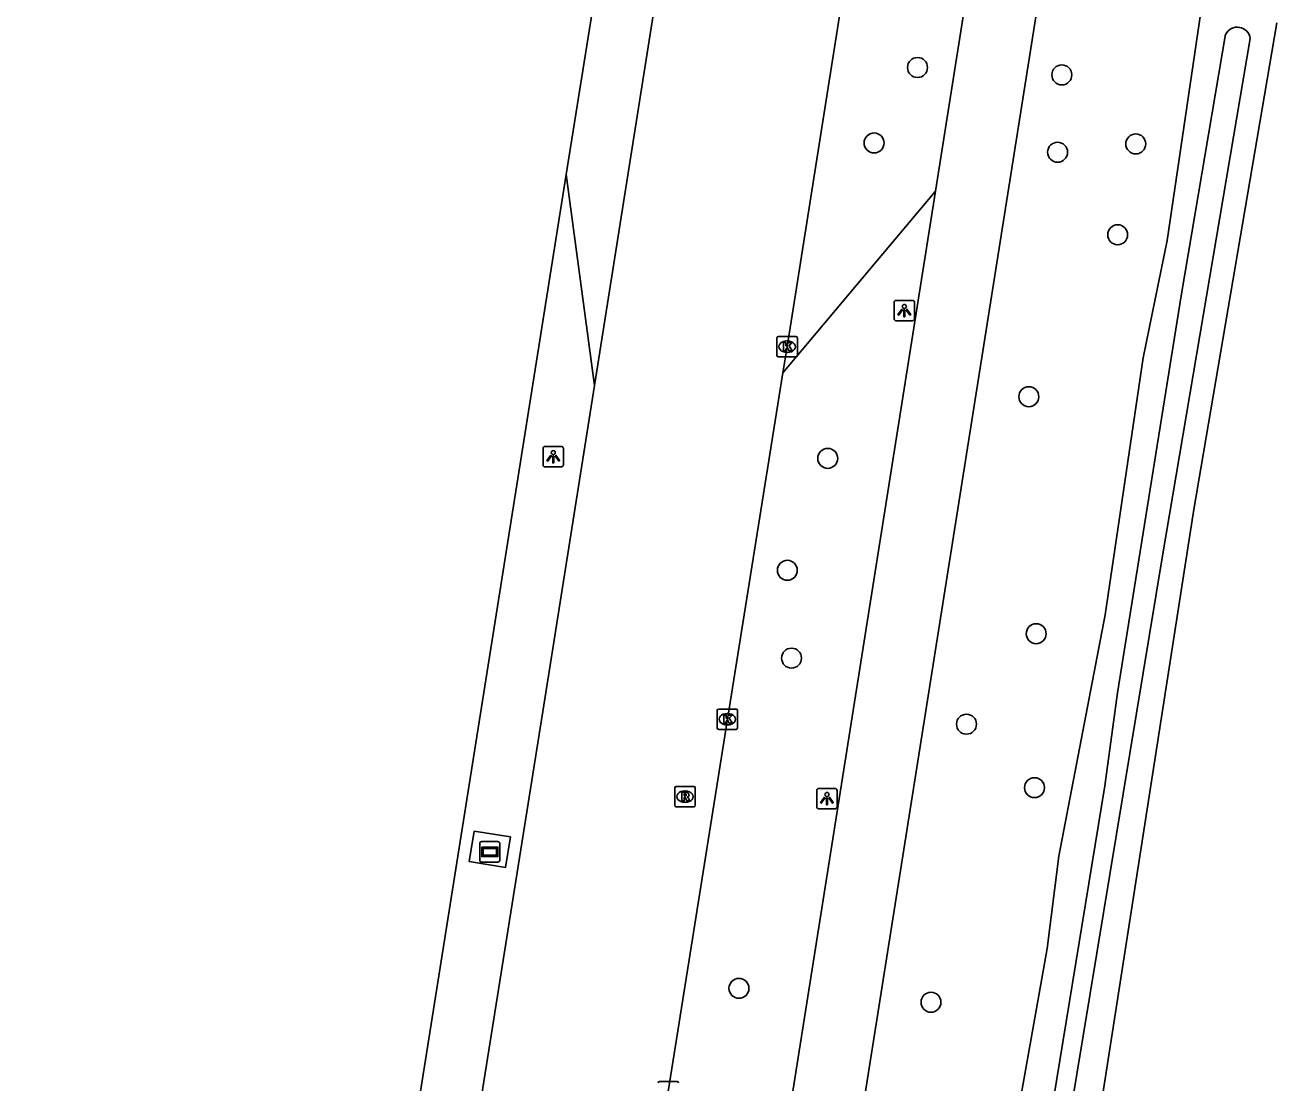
# Model space of a CAD drawing. Extents: x 160203 to 161526, y 379529 to 381797.
# Drawn here: x 160330.3 to 160391.6, y 380551.5 to 380603.3 of the extents above; entities that cross this region are included whole.
import ezdxf

# ---------------------------------------------------------------- set-up
doc = ezdxf.new("R2010")
doc.units = 0
for name, color, linetype in [('IMGEO_Berm_groen', 7, 'Continuous'), ('IMGEO_Boom', 7, 'Continuous'), ('IMGEO_Fietspad_gesloten', 7, 'Continuous'), ('IMGEO_Grasland_agrarisch', 7, 'Continuous'), ('IMGEO_Kolk', 7, 'Continuous'), ('IMGEO_Lichtpunt', 7, 'Continuous'), ('IMGEO_Reclamebord', 7, 'Continuous'), ('IMGEO_Rijbaan_regionaal_gesloten', 7, 'Continuous'), ('IMGEO_Rioolput', 7, 'Continuous'), ('IMGEO_Voetpad_open', 7, 'Continuous'), ('IMGEO_Waterloop', 7, 'Continuous')]:
    doc.layers.add(name, color=color, linetype=linetype)

msp = doc.modelspace()

# ---------------------------------------------------------------- linework, layer by layer
at = {"layer": 'IMGEO_Berm_groen'}
for points in [[(160352.684, 380385.815), (160356.287, 380408.516), (160361.612, 380442.808), (160363.62, 380454.848), (160364.253, 380457.684), (160365.385, 380465.491), (160366.679, 380472.607), (160367.782, 380480.751), (160370.802, 380500), (160371.249, 380502.852), (160372.818, 380512.852), (160374.702, 380524.857), (160374.72, 380524.951), (160376.133, 380532.248), (160378.196, 380546.027), (160380.328, 380558.075), (160380.897, 380562.583), (160383.168, 380574.421), (160385.043, 380587.001), (160386.211, 380592.747), (160387.862, 380603.942)], [(160358.163, 380585.647), (160356.772, 380595.979)], [(160374.855, 380595.163), (160367.388, 380586.261)]]:
    msp.add_lwpolyline(points, dxfattribs=at)
at = {"layer": 'IMGEO_Boom'}
for centre in [(160373.981, 380601.225), (160381.053, 380600.863), (160371.855, 380597.528), (160380.844, 380597.074), (160384.674, 380597.482), (160383.787, 380593.031), (160379.434, 380585.098), (160369.584, 380582.077), (160367.605, 380576.594), (160379.797, 380573.489), (160367.811, 380572.293), (160376.381, 380569.055), (160379.713, 380565.947), (160365.235, 380556.117), (160374.642, 380555.436)]:
    msp.add_circle(centre, 0.489, dxfattribs=at)
at = {"layer": 'IMGEO_Fietspad_gesloten'}
for points in [[(160376.723, 380606.946), (160374.855, 380595.163)], [(160380.205, 380606.406), (160371.189, 380549.526), (160367.433, 380526.109), (160363.246, 380500), (160361.784, 380490.887), (160355.339, 380450.611)], [(160374.855, 380595.163), (160367.706, 380550.056), (160363.967, 380526.659), (160359.706, 380500), (160358.293, 380491.158), (160351.85, 380450.983)]]:
    msp.add_lwpolyline(points, dxfattribs=at)
at = {"layer": 'IMGEO_Grasland_agrarisch'}
msp.add_lwpolyline([(160391.591, 380603.409), (160387.523, 380579.574), (160379.296, 380526.737), (160378.851, 380524.294), (160377.634, 380517.623), (160376.818, 380512.224), (160375.308, 380502.238), (160374.97, 380500), (160372.848, 380488.626), (160370.146, 380472.104), (160369.369, 380465.742), (160366.989, 380450.176), (160364.586, 380436.343), (160363.043, 380425.732), (160361.825, 380419.072), (160360.362, 380409.1), (160358.765, 380400.008), (160356.87, 380389.591), (160356.183, 380385.289)], dxfattribs=at)
at = {"layer": 'IMGEO_Kolk'}
for p, q in [((160367.095, 380587.122), (160367.095, 380587.974)), ((160367.17, 380588.048), (160368.022, 380588.048)), ((160367.583, 380587.828), (160367.608, 380587.828)), ((160368.096, 380587.974), (160368.096, 380587.122)), ((160367.606, 380587.268), (160367.581, 380587.268)), ((160368.022, 380587.048), (160367.17, 380587.048)), ((160364.167, 380568.873), (160364.167, 380569.725)), ((160364.242, 380569.799), (160365.094, 380569.799)), ((160364.655, 380569.579), (160364.68, 380569.579)), ((160365.168, 380569.725), (160365.168, 380568.873)), ((160365.094, 380568.799), (160364.242, 380568.799)), ((160364.678, 380569.019), (160364.653, 380569.019)), ((160361.348, 380551.555), (160362.2, 380551.555))]:
    msp.add_line(p, q, dxfattribs=at)
for points in [[(160367.095, 380587.122), (160367.095, 380587.974)], [(160367.17, 380588.048), (160368.022, 380588.048)], [(160367.416, 380587.748), (160367.539, 380587.748), (160367.539, 380587.597), (160367.669, 380587.748), (160367.833, 380587.748), (160367.687, 380587.597), (160367.84, 380587.348), (160367.688, 380587.348), (160367.603, 380587.512), (160367.539, 380587.445), (160367.539, 380587.348), (160367.416, 380587.348), (160367.416, 380587.748)], [(160368.096, 380587.974), (160368.096, 380587.122)], [(160368.022, 380587.048), (160367.17, 380587.048)], [(160364.167, 380568.873), (160364.167, 380569.725)], [(160364.242, 380569.799), (160365.094, 380569.799)], [(160364.488, 380569.499), (160364.611, 380569.499), (160364.611, 380569.348), (160364.741, 380569.499), (160364.905, 380569.499), (160364.759, 380569.348), (160364.912, 380569.099), (160364.76, 380569.099), (160364.675, 380569.263), (160364.611, 380569.196), (160364.611, 380569.099), (160364.488, 380569.099), (160364.488, 380569.499)], [(160365.168, 380569.725), (160365.168, 380568.873)], [(160365.094, 380568.799), (160364.242, 380568.799)], [(160361.348, 380551.555), (160362.2, 380551.555)]]:
    msp.add_lwpolyline(points, dxfattribs=at)
for centre, start, end in [((160367.172, 380587.972), 91.55205, 178.44795), ((160367.172, 380587.972), 91.55205, 178.44795), ((160368.02, 380587.972), 1.55205, 88.44795), ((160368.02, 380587.972), 1.55205, 88.44795), ((160367.172, 380587.124), 181.55205, 268.44795), ((160367.172, 380587.124), 181.55205, 268.44795), ((160368.02, 380587.124), 271.55205, 358.44795), ((160368.02, 380587.124), 271.55205, 358.44795), ((160364.244, 380569.723), 91.55205, 178.44795), ((160364.244, 380569.723), 91.55205, 178.44795), ((160365.092, 380569.723), 1.55205, 88.44795), ((160365.092, 380569.723), 1.55205, 88.44795), ((160364.244, 380568.875), 181.55205, 268.44795), ((160364.244, 380568.875), 181.55205, 268.44795), ((160365.092, 380568.875), 271.55205, 358.44795), ((160365.092, 380568.875), 271.55205, 358.44795), ((160361.35, 380551.479), 91.55205, 178.44795), ((160361.35, 380551.479), 91.55205, 178.44795), ((160362.198, 380551.479), 1.55205, 88.44795), ((160362.198, 380551.479), 1.55205, 88.44795)]:
    msp.add_arc(centre, 0.0765, start, end, dxfattribs=at)
for centre, major_axis, ratio, start_param, end_param in [((160367.582, 380587.548), (-0.387, 0.002), 0.722429, 4.712389, 7.853982), ((160367.607, 380587.548), (-0.39, 0.002), 0.717154, 1.570796, 4.712389), ((160364.654, 380569.299), (-0.387, 0.002), 0.722429, 4.712389, 7.853982), ((160364.679, 380569.299), (-0.39, 0.002), 0.717154, 1.570796, 4.712389)]:
    msp.add_ellipse(centre, major_axis=major_axis, ratio=ratio, start_param=start_param, end_param=end_param, dxfattribs=at)
at = {"layer": 'IMGEO_Lichtpunt'}
for p, q in [((160372.837, 380589.721), (160372.837, 380588.914)), ((160372.837, 380589.721), (160372.837, 380588.914)), ((160373.739, 380589.816), (160372.931, 380589.816)), ((160373.739, 380589.816), (160372.931, 380589.816)), ((160373.833, 380588.914), (160373.833, 380589.721)), ((160373.833, 380588.914), (160373.833, 380589.721)), ((160372.931, 380588.82), (160373.739, 380588.82)), ((160372.931, 380588.82), (160373.739, 380588.82)), ((160355.64, 380582.565), (160355.64, 380581.758)), ((160355.64, 380582.565), (160355.64, 380581.758)), ((160356.542, 380582.66), (160355.734, 380582.66)), ((160356.542, 380582.66), (160355.734, 380582.66)), ((160356.636, 380581.758), (160356.636, 380582.565)), ((160356.636, 380581.758), (160356.636, 380582.565)), ((160355.734, 380581.664), (160356.542, 380581.664)), ((160355.734, 380581.664), (160356.542, 380581.664)), ((160369.044, 380565.813), (160369.044, 380565.006)), ((160369.044, 380565.813), (160369.044, 380565.006)), ((160369.946, 380565.908), (160369.138, 380565.908)), ((160369.946, 380565.908), (160369.138, 380565.908)), ((160370.04, 380565.006), (160370.04, 380565.813)), ((160370.04, 380565.006), (160370.04, 380565.813)), ((160369.138, 380564.912), (160369.946, 380564.912)), ((160369.138, 380564.912), (160369.946, 380564.912))]:
    msp.add_line(p, q, dxfattribs=at)
for points in [[(160373.211, 380589.385), (160373.25, 380589.357), (160373.062, 380589.095), (160373.024, 380589.122), (160373.211, 380589.385)], [(160373.313, 380589.337), (160373.36, 380589.337), (160373.36, 380589.015), (160373.313, 380589.015), (160373.313, 380589.337)], [(160373.423, 380589.357), (160373.461, 380589.384), (160373.648, 380589.122), (160373.609, 380589.094), (160373.423, 380589.357)], [(160356.014, 380582.229), (160356.053, 380582.201), (160355.865, 380581.939), (160355.827, 380581.966), (160356.014, 380582.229)], [(160356.116, 380582.181), (160356.163, 380582.181), (160356.163, 380581.859), (160356.116, 380581.859), (160356.116, 380582.181)], [(160356.226, 380582.201), (160356.264, 380582.228), (160356.451, 380581.966), (160356.412, 380581.938), (160356.226, 380582.201)], [(160369.418, 380565.477), (160369.457, 380565.449), (160369.269, 380565.187), (160369.231, 380565.214), (160369.418, 380565.477)], [(160369.52, 380565.429), (160369.567, 380565.429), (160369.567, 380565.107), (160369.52, 380565.107), (160369.52, 380565.429)], [(160369.63, 380565.449), (160369.668, 380565.476), (160369.855, 380565.214), (160369.816, 380565.186), (160369.63, 380565.449)]]:
    msp.add_lwpolyline(points, dxfattribs=at)
for centre in [(160373.336, 380589.519), (160356.139, 380582.363), (160369.543, 380565.611)]:
    msp.add_circle(centre, 0.0994, dxfattribs=at)
for centre, start, end in [((160372.931, 380589.721), 90, 180), ((160372.931, 380589.721), 90, 180), ((160373.739, 380589.721), 0, 90), ((160373.739, 380589.721), 0, 90), ((160372.931, 380588.914), 180, 270), ((160372.931, 380588.914), 180, 270), ((160373.739, 380588.914), 270, 0), ((160373.739, 380588.914), 270, 360), ((160355.734, 380582.565), 90, 180), ((160355.734, 380582.565), 90, 180), ((160356.542, 380582.565), 0, 90), ((160356.542, 380582.565), 0, 90), ((160355.734, 380581.758), 180, 270), ((160355.734, 380581.758), 180, 270), ((160356.542, 380581.758), 270, 0), ((160356.542, 380581.758), 270, 360), ((160369.138, 380565.813), 90, 180), ((160369.138, 380565.813), 90, 180), ((160369.946, 380565.813), 0, 90), ((160369.946, 380565.813), 0, 90), ((160369.138, 380565.006), 180, 270), ((160369.138, 380565.006), 180, 270), ((160369.946, 380565.006), 270, 0), ((160369.946, 380565.006), 270, 360)]:
    msp.add_arc(centre, 0.0946, start, end, dxfattribs=at)
at = {"layer": 'IMGEO_Reclamebord'}
for p, q in [((160352.533, 380562.403), (160352.533, 380563.203)), ((160352.533, 380563.203), (160352.533, 380562.403)), ((160352.633, 380563.303), (160353.423, 380563.303)), ((160353.423, 380563.303), (160352.633, 380563.303)), ((160353.523, 380563.203), (160353.523, 380562.403)), ((160353.523, 380562.403), (160353.523, 380563.203)), ((160353.423, 380562.303), (160352.633, 380562.303)), ((160352.633, 380562.303), (160353.423, 380562.303))]:
    msp.add_line(p, q, dxfattribs=at)
for points in [[(160352.634, 380563.035), (160353.422, 380563.035), (160353.422, 380562.571), (160352.634, 380562.571), (160352.634, 380563.035)], [(160352.699, 380562.97), (160352.699, 380562.636), (160353.357, 380562.636), (160353.357, 380562.97), (160352.699, 380562.97)]]:
    msp.add_lwpolyline(points, dxfattribs=at)
for centre, start, end in [((160352.633, 380563.203), 90, 180), ((160352.633, 380563.203), 90, 180), ((160353.423, 380563.203), 0, 90), ((160353.423, 380563.203), 360, 90), ((160352.633, 380562.403), 180, 270), ((160352.633, 380562.403), 180, 270), ((160353.423, 380562.403), 270, 0), ((160353.423, 380562.403), 270, 0)]:
    msp.add_arc(centre, 0.1, start, end, dxfattribs=at)
at = {"layer": 'IMGEO_Rijbaan_regionaal_gesloten'}
for points in [[(160356.772, 380595.979), (160359.064, 380610.365)], [(160362.001, 380609.884), (160358.163, 380585.647)], [(160367.388, 380586.261), (160367.595, 380587.549), (160370.572, 380606.348), (160370.92, 380608.573)], [(160330.26, 380429.737), (160341.49, 380500), (160346.119, 380528.965), (160346.201, 380529.483), (160352.778, 380570.911), (160356.772, 380595.979)], [(160336.341, 380391.468), (160336.593, 380393.432), (160342.705, 380431.641), (160345.925, 380451.876), (160349.015, 380471.121), (160352.416, 380492.353), (160353.625, 380500), (160355.297, 380510.581), (160358.035, 380527.602), (160358.549, 380530.801), (160361.773, 380551.056), (160364.666, 380569.299), (160367.388, 380586.261)], [(160358.163, 380585.647), (160355.748, 380570.396), (160349.14, 380529.016)]]:
    msp.add_lwpolyline(points, dxfattribs=at)
at = {"layer": 'IMGEO_Rioolput'}
for p, q in [((160362.091, 380565.083), (160362.091, 380565.935)), ((160362.166, 380566.009), (160363.018, 380566.009)), ((160362.579, 380565.789), (160362.604, 380565.789)), ((160363.092, 380565.935), (160363.092, 380565.083)), ((160363.018, 380565.009), (160362.166, 380565.009)), ((160362.602, 380565.229), (160362.577, 380565.229))]:
    msp.add_line(p, q, dxfattribs=at)
for points in [[(160362.091, 380565.083), (160362.091, 380565.935)], [(160362.166, 380566.009), (160363.018, 380566.009)], [(160362.68, 380565.707), (160362.428, 380565.709), (160362.428, 380565.309)], [(160362.606, 380565.628), (160362.552, 380565.628), (160362.552, 380565.547)], [(160363.092, 380565.935), (160363.092, 380565.083)], [(160363.018, 380565.009), (160362.166, 380565.009)], [(160362.428, 380565.309), (160362.552, 380565.309), (160362.552, 380565.471), (160362.563, 380565.471)], [(160362.552, 380565.547), (160362.604, 380565.547)], [(160362.61, 380565.442), (160362.681, 380565.309), (160362.821, 380565.309), (160362.756, 380565.435)]]:
    msp.add_lwpolyline(points, dxfattribs=at)
for centre, radius, start, end in [((160362.168, 380565.933), 0.0765, 91.55205, 178.44795), ((160362.168, 380565.933), 0.0765, 91.55205, 178.44795), ((160362.612, 380565.532), 0.0964, 77.00612, 93.18647), ((160362.626, 380565.589), 0.0378, 276.66336, 79.67722), ((160362.679, 380565.597), 0.109, 350.36119, 89.41601), ((160363.016, 380565.933), 0.0765, 1.55205, 88.44795), ((160363.016, 380565.933), 0.0765, 1.55205, 88.44795), ((160362.168, 380565.085), 0.0765, 181.55205, 268.44795), ((160362.168, 380565.085), 0.0765, 181.55205, 268.44795), ((160362.562, 380565.418), 0.0533, 26.02933, 88.69889), ((160362.588, 380565.736), 0.19, 274.7715, 282.96867), ((160362.677, 380565.597), 0.112, 277.58423, 350.98172), ((160362.661, 380565.382), 0.108, 29.51342, 73.79051), ((160363.016, 380565.085), 0.0765, 271.55205, 358.44795), ((160363.016, 380565.085), 0.0765, 271.55205, 358.44795)]:
    msp.add_arc(centre, radius, start, end, dxfattribs=at)
for centre, major_axis, ratio, start_param, end_param in [((160362.578, 380565.509), (-0.387, 0.002), 0.722429, 4.712389, 7.853982), ((160362.603, 380565.509), (-0.39, 0.002), 0.717154, 1.570796, 4.712389)]:
    msp.add_ellipse(centre, major_axis=major_axis, ratio=ratio, start_param=start_param, end_param=end_param, dxfattribs=at)
at = {"layer": 'IMGEO_Voetpad_open'}
msp.add_lwpolyline([(160352.011, 380562.325), (160352.257, 380563.813), (160354.042, 380563.539), (160353.79, 380562.033), (160352.011, 380562.325)], dxfattribs=at)
at = {"layer": 'IMGEO_Waterloop'}
for points in [[(160390.283, 380602.648), (160386, 380577.395), (160377.268, 380524.546), (160375.458, 380513.613), (160373.434, 380501.388), (160370.437, 380483.285), (160366.048, 380454.705), (160360.368, 380418.754), (160355.719, 380389.323), (160355.227, 380386.102), (160354.2, 380386.268), (160354.809, 380390.039), (160357.778, 380408.419), (160361.753, 380433.029), (160367.445, 380469.514), (160370.699, 380490.376), (160372.531, 380501.536), (160374.537, 380513.764), (160376.097, 380523.266)], [(160376.097, 380523.266), (160380.322, 380548.695), (160383.152, 380566.044), (160383.778, 380570.588), (160386.91, 380590.134), (160389.078, 380602.852)]]:
    msp.add_lwpolyline(points, dxfattribs=at)
msp.add_arc((160389.649, 380602.561), 0.64, 7.7745, 153.00798, dxfattribs=at)

doc.saveas('drawing.dxf')
